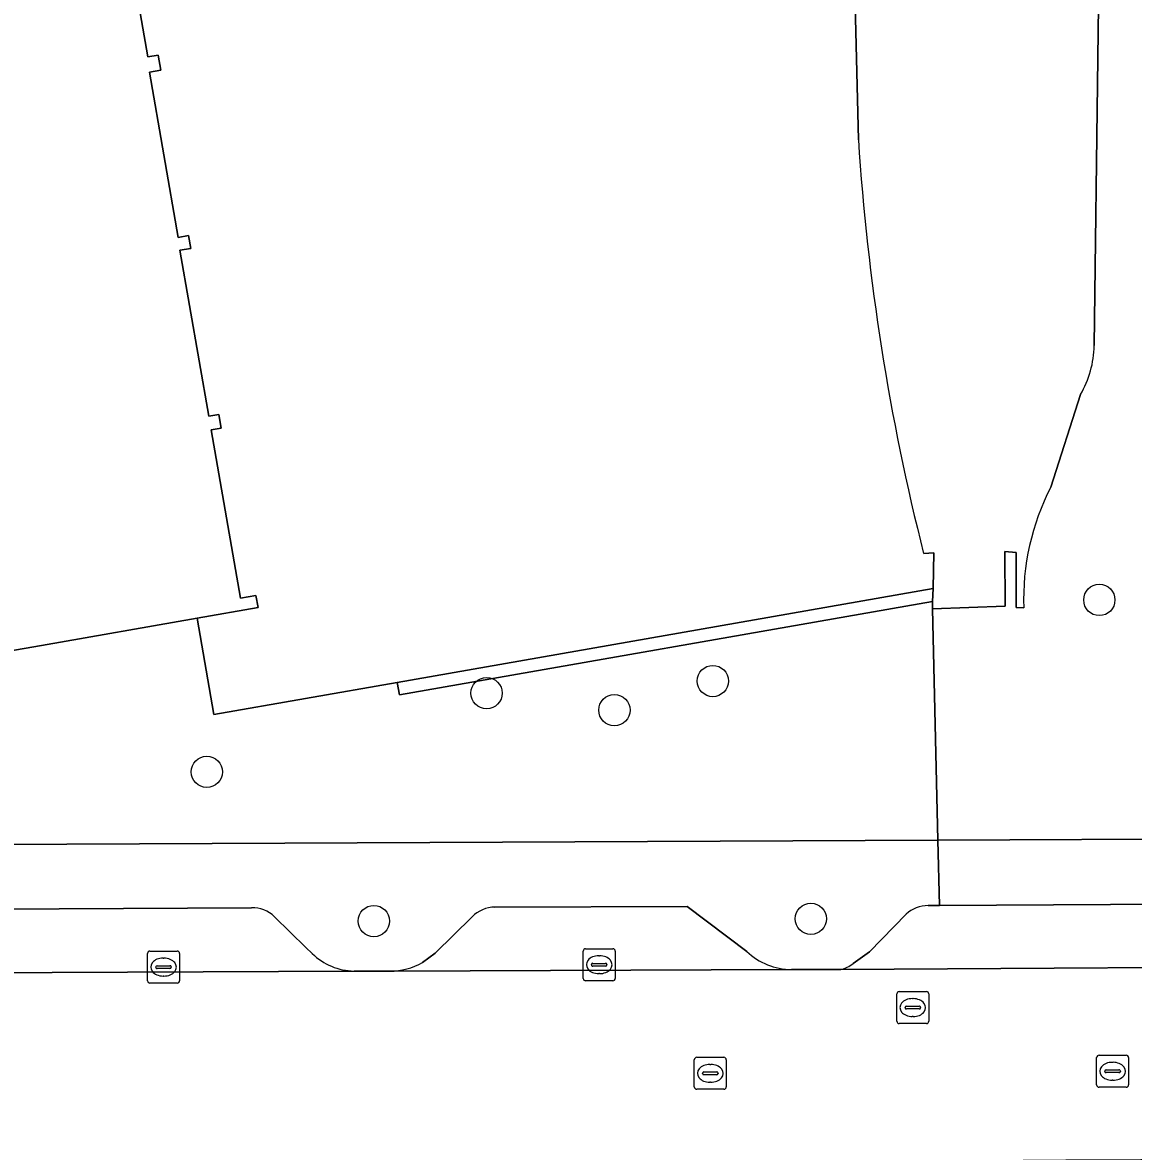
# Model space of a CAD drawing. Extents: x 157793 to 159380, y 380877 to 382313.
# Drawn here: x 158478.12 to 158512.85, y 381260.34 to 381295.63 of the extents above; entities that cross this region are included whole.
import ezdxf

# ---------------------------------------------------------------- set-up
doc = ezdxf.new("R2010")
doc.units = 0
for name, color, linetype in [('IMGEO_Boom', 7, 'Continuous'), ('IMGEO_Damwand', 7, 'Continuous'), ('IMGEO_Erf', 7, 'Continuous'), ('IMGEO_Groenvoorziening', 7, 'Continuous'), ('IMGEO_Haag', 7, 'Continuous'), ('IMGEO_Kolk', 7, 'Continuous'), ('IMGEO_Pand', 7, 'Continuous'), ('IMGEO_Parkeervlak_open', 7, 'Continuous'), ('IMGEO_Rijbaan_lokaal_gesloten', 7, 'Continuous'), ('IMGEO_Rioolput', 7, 'Continuous'), ('IMGEO_Voetpad_open', 7, 'Continuous'), ('IMGEO_Waterloop', 7, 'Continuous')]:
    doc.layers.add(name, color=color, linetype=linetype)

msp = doc.modelspace()

# ---------------------------------------------------------------- linework, layer by layer
at = {"layer": 'IMGEO_Boom'}
for centre in [(158511.789, 381277.58), (158499.705, 381275.045), (158492.631, 381274.667), (158496.626, 381274.135), (158483.882, 381272.203), (158489.107, 381267.54), (158502.771, 381267.612)]:
    msp.add_circle(centre, 0.489, dxfattribs=at)
at = {"layer": 'IMGEO_Damwand'}
for points in [[(158511.629, 381285.533), (158511.86, 381303.519)], [(158510.269, 381281.111), (158511.2, 381284.002)]]:
    msp.add_lwpolyline(points, dxfattribs=at)
for centre, radius, start, end in [((158508.46, 381285.595), 3.17, 329.8227, 358.8706), ((158517.128, 381277.594), 7.708, 152.8507, 181.902)]:
    msp.add_arc(centre, radius, start, end, dxfattribs=at)
at = {"layer": 'IMGEO_Erf'}
for points in [[(158504.257, 381291.969), (158503.39, 381327.054)], [(158481.089, 381300.011), (158482.038, 381294.561), (158482.36, 381294.617), (158482.443, 381294.143), (158482.09, 381294.082), (158482.99, 381288.917), (158483.31, 381288.973), (158483.38, 381288.572), (158483.044, 381288.513), (158483.947, 381283.328), (158484.257, 381283.382), (158484.332, 381282.953), (158484.017, 381282.898), (158484.933, 381277.638), (158485.42, 381277.723), (158485.487, 381277.34), (158483.577, 381277.007), (158484.103, 381274.001), (158489.836, 381275.004), (158506.589, 381277.936), (158506.618, 381279.049), (158506.297, 381279.03)]]:
    msp.add_lwpolyline(points, dxfattribs=at)
msp.add_arc((158575.105, 381296.509), 70.994, 183.66639, 194.25294, dxfattribs=at)
at = {"layer": 'IMGEO_Groenvoorziening'}
for points in [[(158511.86, 381303.519), (158511.629, 381285.533)], [(158511.2, 381284.002), (158510.269, 381281.111)], [(158509.424, 381277.338), (158509.184, 381277.341), (158509.189, 381279.061), (158508.839, 381279.096), (158508.844, 381277.386), (158506.572, 381277.299), (158506.739, 381270.073), (158515.733, 381270.114)]]:
    msp.add_lwpolyline(points, dxfattribs=at)
for points in [[(158506.578, 381277.528), (158506.589, 381277.936), (158489.836, 381275.004), (158489.905, 381274.61)], [(158489.836, 381275.004), (158484.103, 381274.001), (158483.577, 381277.007), (158478.716, 381276.161), (158474.667, 381275.456), (158474.347, 381275.4), (158471.264, 381274.382), (158471.423, 381273.136), (158474.943, 381272.941), (158474.958, 381269.926), (158506.739, 381270.073), (158506.572, 381277.299), (158506.578, 381277.528), (158489.905, 381274.61)]]:
    msp.add_lwpolyline(points, close=True, dxfattribs=at)
for centre, radius, start, end in [((158508.46, 381285.595), 3.17, 329.8227, 358.8706), ((158517.128, 381277.594), 7.708, 152.8507, 181.902)]:
    msp.add_arc(centre, radius, start, end, dxfattribs=at)
at = {"layer": 'IMGEO_Haag'}
msp.add_lwpolyline([(158506.578, 381277.528), (158506.589, 381277.936), (158489.836, 381275.004), (158489.905, 381274.61)], close=True, dxfattribs=at)
at = {"layer": 'IMGEO_Kolk'}
for p, q in [((158482.03, 381265.675), (158482.03, 381266.527)), ((158482.105, 381266.601), (158482.957, 381266.601)), ((158482.518, 381266.381), (158482.543, 381266.381)), ((158483.031, 381266.527), (158483.031, 381265.675)), ((158495.651, 381265.749), (158495.651, 381266.601)), ((158495.726, 381266.675), (158496.578, 381266.675)), ((158496.139, 381266.455), (158496.164, 381266.455)), ((158496.652, 381266.601), (158496.652, 381265.749)), ((158482.289, 381266.095), (158482.289, 381266.107)), ((158482.727, 381266.058), (158482.329, 381266.058)), ((158482.332, 381266.144), (158482.73, 381266.144)), ((158482.773, 381266.107), (158482.773, 381266.095)), ((158495.91, 381266.169), (158495.91, 381266.181)), ((158496.348, 381266.132), (158495.95, 381266.132)), ((158495.953, 381266.218), (158496.351, 381266.218)), ((158496.394, 381266.181), (158496.394, 381266.169)), ((158482.541, 381265.821), (158482.516, 381265.821)), ((158496.578, 381265.675), (158495.726, 381265.675)), ((158496.162, 381265.895), (158496.137, 381265.895)), ((158482.957, 381265.601), (158482.105, 381265.601))]:
    msp.add_line(p, q, dxfattribs=at)
for points in [[(158482.03, 381265.675), (158482.03, 381266.527)], [(158482.105, 381266.601), (158482.957, 381266.601)], [(158483.031, 381266.527), (158483.031, 381265.675)], [(158495.651, 381265.749), (158495.651, 381266.601)], [(158495.726, 381266.675), (158496.578, 381266.675)], [(158496.652, 381266.601), (158496.652, 381265.749)], [(158496.578, 381265.675), (158495.726, 381265.675)], [(158482.957, 381265.601), (158482.105, 381265.601)]]:
    msp.add_lwpolyline(points, dxfattribs=at)
for centre, radius, start, end in [((158482.107, 381266.525), 0.0765, 91.552, 178.448), ((158482.107, 381266.525), 0.0765, 91.552, 178.448), ((158482.955, 381266.525), 0.0765, 1.552, 88.448), ((158482.955, 381266.525), 0.0765, 1.552, 88.448), ((158495.728, 381266.599), 0.0765, 91.552, 178.448), ((158495.728, 381266.599), 0.0765, 91.552, 178.448), ((158496.576, 381266.599), 0.0765, 1.552, 88.448), ((158496.576, 381266.599), 0.0765, 1.552, 88.448), ((158482.329, 381266.104), 0.0403, 85.8775, 175.7526), ((158482.326, 381266.094), 0.0366, 178.938, 274.7102), ((158482.73, 381266.101), 0.043, 264.8664, 352.4533), ((158482.734, 381266.106), 0.0386, 1.7309, 96.639), ((158495.95, 381266.178), 0.0403, 85.8775, 175.7526), ((158495.947, 381266.168), 0.0366, 178.938, 274.7102), ((158496.351, 381266.175), 0.043, 264.8664, 352.4533), ((158496.355, 381266.18), 0.0386, 1.7309, 96.639), ((158482.107, 381265.677), 0.0765, 181.552, 268.448), ((158482.107, 381265.677), 0.0765, 181.552, 268.448), ((158482.955, 381265.677), 0.0765, 271.552, 358.448), ((158482.955, 381265.677), 0.0765, 271.552, 358.448), ((158495.728, 381265.751), 0.0765, 181.552, 268.448), ((158495.728, 381265.751), 0.0765, 181.552, 268.448), ((158496.576, 381265.751), 0.0765, 271.552, 358.448), ((158496.576, 381265.751), 0.0765, 271.552, 358.448)]:
    msp.add_arc(centre, radius, start, end, dxfattribs=at)
for centre, major_axis, ratio, start_param, end_param in [((158482.517, 381266.101), (-0.387, 0.002), 0.722429, 4.712389, 7.853982), ((158482.542, 381266.101), (-0.39, 0.002), 0.717154, 1.570796, 4.712389), ((158496.138, 381266.175), (-0.387, 0.002), 0.722429, 4.712389, 7.853982), ((158496.163, 381266.175), (-0.39, 0.002), 0.717154, 1.570796, 4.712389)]:
    msp.add_ellipse(centre, major_axis=major_axis, ratio=ratio, start_param=start_param, end_param=end_param, dxfattribs=at)
at = {"layer": 'IMGEO_Pand'}
msp.add_lwpolyline([(158474.667, 381275.456), (158478.716, 381276.161), (158483.577, 381277.007), (158485.487, 381277.34), (158485.42, 381277.723), (158484.933, 381277.638), (158484.017, 381282.898), (158484.332, 381282.953), (158484.257, 381283.382), (158483.947, 381283.328), (158483.044, 381288.513), (158483.38, 381288.572), (158483.31, 381288.973), (158482.99, 381288.917), (158482.09, 381294.082), (158482.443, 381294.143), (158482.36, 381294.617), (158482.038, 381294.561), (158481.089, 381300.011)], dxfattribs=at)
at = {"layer": 'IMGEO_Parkeervlak_open'}
for points in [[(158485.281, 381267.953), (158475.258, 381267.903)], [(158500.768, 381266.587), (158498.898, 381267.995), (158492.891, 381267.979)], [(158517.488, 381268.086), (158506.787, 381268.026), (158506.434, 381268.024)], [(158487.179, 381266.521), (158486.98, 381266.716), (158485.998, 381267.674)], [(158492.175, 381267.676), (158491.02, 381266.532), (158490.632, 381266.242)], [(158505.749, 381267.753), (158504.605, 381266.576), (158504.089, 381266.214)], [(158489.605, 381265.971), (158502.167, 381266.021)], [(158503.707, 381266.022), (158520.389, 381266.13)], [(158471.946, 381265.897), (158488.49, 381265.978)]]:
    msp.add_lwpolyline(points, dxfattribs=at)
for centre, radius, start, end in [((158485.309, 381266.965), 0.989, 45.8423, 91.6335), ((158492.927, 381266.896), 1.083, 91.9071, 133.9676), ((158506.439, 381267.011), 1.013, 90.2565, 132.913), ((158488.519, 381267.901), 1.923, 225.8529, 269.1496), ((158502.208, 381268.134), 2.114, 227.058, 268.8879), ((158489.578, 381268.153), 2.182, 270.6969, 298.8671), ((158503.444, 381267.021), 1.033, 284.7418, 308.628)]:
    msp.add_arc(centre, radius, start, end, dxfattribs=at)
at = {"layer": 'IMGEO_Rijbaan_lokaal_gesloten'}
msp.add_lwpolyline([(158522.462, 381266.113), (158520.389, 381266.13), (158503.707, 381266.022), (158502.167, 381266.021), (158489.605, 381265.971), (158488.49, 381265.978), (158471.946, 381265.897), (158470.948, 381265.889), (158470.976, 381259.911), (158488.504, 381260.004), (158493.599, 381260), (158493.81, 381260.001), (158506.971, 381260.049), (158508.067, 381260.053), (158510.744, 381260.078), (158522.472, 381260.13)], close=True, dxfattribs=at)
at = {"layer": 'IMGEO_Rioolput'}
for p, q in [((158505.531, 381265.334), (158506.383, 381265.334)), ((158505.456, 381264.408), (158505.456, 381265.26)), ((158505.944, 381265.114), (158505.969, 381265.114)), ((158506.457, 381265.26), (158506.457, 381264.408)), ((158505.715, 381264.828), (158505.715, 381264.84)), ((158506.153, 381264.791), (158505.755, 381264.791)), ((158505.758, 381264.877), (158506.156, 381264.877)), ((158506.199, 381264.84), (158506.199, 381264.828)), ((158506.383, 381264.334), (158505.531, 381264.334)), ((158505.967, 381264.554), (158505.942, 381264.554)), ((158499.125, 381262.353), (158499.125, 381263.205)), ((158499.2, 381263.279), (158500.052, 381263.279)), ((158500.126, 381263.205), (158500.126, 381262.353)), ((158511.704, 381262.417), (158511.704, 381263.269)), ((158511.779, 381263.343), (158512.631, 381263.343)), ((158512.705, 381263.269), (158512.705, 381262.417)), ((158499.613, 381263.059), (158499.638, 381263.059)), ((158511.963, 381262.837), (158511.963, 381262.849)), ((158512.006, 381262.886), (158512.404, 381262.886)), ((158512.192, 381263.123), (158512.217, 381263.123)), ((158512.447, 381262.849), (158512.447, 381262.837)), ((158499.384, 381262.773), (158499.384, 381262.785)), ((158499.822, 381262.736), (158499.424, 381262.736)), ((158499.427, 381262.822), (158499.825, 381262.822)), ((158499.636, 381262.499), (158499.611, 381262.499)), ((158499.868, 381262.785), (158499.868, 381262.773)), ((158512.401, 381262.8), (158512.003, 381262.8)), ((158512.215, 381262.563), (158512.19, 381262.563)), ((158500.052, 381262.279), (158499.2, 381262.279)), ((158512.631, 381262.343), (158511.779, 381262.343))]:
    msp.add_line(p, q, dxfattribs=at)
for points in [[(158505.531, 381265.334), (158506.383, 381265.334)], [(158505.456, 381264.408), (158505.456, 381265.26)], [(158506.457, 381265.26), (158506.457, 381264.408)], [(158506.383, 381264.334), (158505.531, 381264.334)], [(158499.125, 381262.353), (158499.125, 381263.205)], [(158499.2, 381263.279), (158500.052, 381263.279)], [(158500.126, 381263.205), (158500.126, 381262.353)], [(158511.704, 381262.417), (158511.704, 381263.269)], [(158511.779, 381263.343), (158512.631, 381263.343)], [(158512.705, 381263.269), (158512.705, 381262.417)], [(158500.052, 381262.279), (158499.2, 381262.279)], [(158512.631, 381262.343), (158511.779, 381262.343)]]:
    msp.add_lwpolyline(points, dxfattribs=at)
for centre, radius, start, end in [((158505.533, 381265.258), 0.0765, 91.552, 178.448), ((158505.533, 381265.258), 0.0765, 91.552, 178.448), ((158506.381, 381265.258), 0.0765, 1.552, 88.448), ((158506.381, 381265.258), 0.0765, 1.552, 88.448), ((158505.755, 381264.837), 0.0403, 85.8775, 175.7526), ((158505.752, 381264.827), 0.0366, 178.938, 274.7102), ((158506.156, 381264.834), 0.043, 264.8664, 352.4533), ((158506.16, 381264.839), 0.0386, 1.7309, 96.639), ((158505.533, 381264.41), 0.0765, 181.552, 268.448), ((158505.533, 381264.41), 0.0765, 181.552, 268.448), ((158506.381, 381264.41), 0.0765, 271.552, 358.448), ((158506.381, 381264.41), 0.0765, 271.552, 358.448), ((158499.202, 381263.203), 0.0765, 91.552, 178.448), ((158499.202, 381263.203), 0.0765, 91.552, 178.448), ((158500.05, 381263.203), 0.0765, 1.552, 88.448), ((158500.05, 381263.203), 0.0765, 1.552, 88.448), ((158511.781, 381263.267), 0.0765, 91.552, 178.448), ((158511.781, 381263.267), 0.0765, 91.552, 178.448), ((158512.629, 381263.267), 0.0765, 1.552, 88.448), ((158512.629, 381263.267), 0.0765, 1.552, 88.448), ((158512.003, 381262.846), 0.0403, 85.8775, 175.7526), ((158512, 381262.836), 0.0366, 178.938, 274.7102), ((158512.404, 381262.843), 0.043, 264.8664, 352.4533), ((158512.408, 381262.848), 0.0386, 1.7309, 96.639), ((158499.424, 381262.782), 0.0403, 85.8775, 175.7526), ((158499.421, 381262.772), 0.0366, 178.938, 274.7102), ((158499.825, 381262.779), 0.043, 264.8664, 352.4533), ((158499.829, 381262.784), 0.0386, 1.7309, 96.639), ((158499.202, 381262.355), 0.0765, 181.552, 268.448), ((158499.202, 381262.355), 0.0765, 181.552, 268.448), ((158500.05, 381262.355), 0.0765, 271.552, 358.448), ((158500.05, 381262.355), 0.0765, 271.552, 358.448), ((158511.781, 381262.419), 0.0765, 181.552, 268.448), ((158511.781, 381262.419), 0.0765, 181.552, 268.448), ((158512.629, 381262.419), 0.0765, 271.552, 358.448), ((158512.629, 381262.419), 0.0765, 271.552, 358.448)]:
    msp.add_arc(centre, radius, start, end, dxfattribs=at)
for centre, major_axis, ratio, start_param, end_param in [((158505.943, 381264.834), (-0.387, 0.002), 0.722429, 4.712389, 7.853982), ((158505.968, 381264.834), (-0.39, 0.002), 0.717154, 1.570796, 4.712389), ((158499.612, 381262.779), (-0.387, 0.002), 0.722429, 4.712389, 7.853982), ((158499.637, 381262.779), (-0.39, 0.002), 0.717154, 1.570796, 4.712389), ((158512.191, 381262.843), (-0.387, 0.002), 0.722429, 4.712389, 7.853982), ((158512.216, 381262.843), (-0.39, 0.002), 0.717154, 1.570796, 4.712389)]:
    msp.add_ellipse(centre, major_axis=major_axis, ratio=ratio, start_param=start_param, end_param=end_param, dxfattribs=at)
at = {"layer": 'IMGEO_Voetpad_open'}
for points in [[(158521.832, 381270.318), (158521.619, 381270.311), (158520.368, 381270.269), (158515.733, 381270.114), (158506.739, 381270.073), (158506.787, 381268.026), (158517.488, 381268.086)], [(158506.739, 381270.073), (158474.958, 381269.926), (158464.435, 381269.889)], [(158506.434, 381268.024), (158506.787, 381268.026), (158506.739, 381270.073)], [(158475.258, 381267.903), (158485.281, 381267.953)], [(158492.891, 381267.979), (158498.898, 381267.995), (158500.768, 381266.587)], [(158485.998, 381267.674), (158486.98, 381266.716), (158487.179, 381266.521)], [(158490.632, 381266.242), (158491.02, 381266.532), (158492.175, 381267.676)], [(158504.089, 381266.214), (158504.605, 381266.576), (158505.749, 381267.753)], [(158502.167, 381266.021), (158503.707, 381266.022)], [(158488.49, 381265.978), (158489.605, 381265.971)]]:
    msp.add_lwpolyline(points, dxfattribs=at)
for centre, radius, start, end in [((158485.309, 381266.965), 0.989, 45.8423, 91.6335), ((158492.927, 381266.896), 1.083, 91.9071, 133.9676), ((158506.439, 381267.011), 1.013, 90.2565, 132.913), ((158488.519, 381267.901), 1.923, 225.8529, 269.1496), ((158502.208, 381268.134), 2.114, 227.058, 268.8879), ((158489.578, 381268.153), 2.182, 270.6969, 298.8671), ((158503.444, 381267.021), 1.033, 284.7418, 308.628)]:
    msp.add_arc(centre, radius, start, end, dxfattribs=at)
at = {"layer": 'IMGEO_Waterloop'}
for points in [[(158502.843, 381331.221), (158503.39, 381327.054), (158504.257, 381291.969)], [(158511.629, 381285.533), (158511.86, 381303.519)], [(158510.269, 381281.111), (158511.2, 381284.002)], [(158506.297, 381279.03), (158506.618, 381279.049), (158506.589, 381277.936), (158506.578, 381277.528), (158506.572, 381277.299), (158508.844, 381277.386), (158508.839, 381279.096), (158509.189, 381279.061), (158509.184, 381277.341), (158509.424, 381277.338)]]:
    msp.add_lwpolyline(points, dxfattribs=at)
for centre, radius, start, end in [((158575.105, 381296.509), 70.994, 183.66639, 194.25294), ((158508.46, 381285.595), 3.17, 329.8227, 358.8706), ((158517.128, 381277.594), 7.708, 152.8507, 181.902)]:
    msp.add_arc(centre, radius, start, end, dxfattribs=at)

doc.saveas('drawing.dxf')
